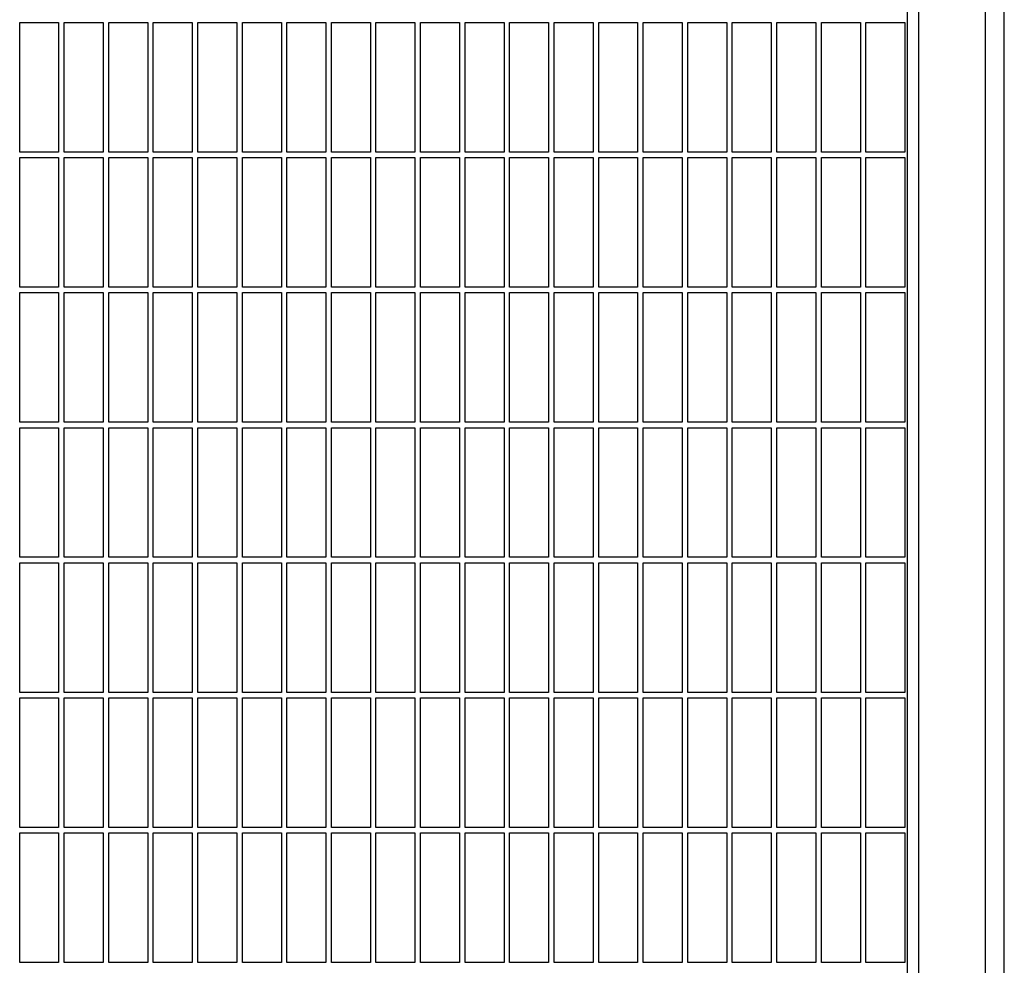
# Model space of a CAD drawing. Header units: inches. Extents: x 18 to 846, y -44 to 561.
# Tile 598 of 642: x 558 to 580, y 421 to 443. Entities that reach past the tile are written whole.
import ezdxf

# ---------------------------------------------------------------- set-up
doc = ezdxf.new("R2010")
doc.units = ezdxf.units.IN
doc.header["$LTSCALE"] = 24
doc.header["$MEASUREMENT"] = 0
doc.layers.add('Visible (ANSI)', color=7, linetype='Continuous', lineweight=30)

msp = doc.modelspace()

# ---------------------------------------------------------------- linework, layer by layer
at = {"layer": 'Visible (ANSI)'}
for p, q in [((578.25843, 406.4763), (578.25843, 484.9763)), ((579.75843, 406.4763), (579.75843, 484.2263)), ((580.17843, 406.4763), (580.17843, 484.2263)), ((578.00843, 406.7263), (578.00843, 483.68182)), ((558.07093, 439.6013), (558.07093, 442.50755)), ((558.07093, 442.50755), (558.94593, 442.50755)), ((558.94593, 442.50755), (558.94593, 439.6013)), ((559.07093, 439.6013), (559.07093, 442.50755)), ((559.07093, 442.50755), (559.94593, 442.50755)), ((559.94593, 442.50755), (559.94593, 439.6013)), ((560.07093, 439.6013), (560.07093, 442.50755)), ((560.07093, 442.50755), (560.94593, 442.50755)), ((560.94593, 442.50755), (560.94593, 439.6013)), ((561.07093, 439.6013), (561.07093, 442.50755)), ((561.07093, 442.50755), (561.94593, 442.50755)), ((561.94593, 442.50755), (561.94593, 439.6013)), ((562.07093, 439.6013), (562.07093, 442.50755)), ((562.07093, 442.50755), (562.94593, 442.50755)), ((562.94593, 442.50755), (562.94593, 439.6013)), ((563.07093, 439.6013), (563.07093, 442.50755)), ((563.07093, 442.50755), (563.94593, 442.50755)), ((563.94593, 442.50755), (563.94593, 439.6013)), ((564.07093, 439.6013), (564.07093, 442.50755)), ((564.07093, 442.50755), (564.94593, 442.50755)), ((564.94593, 442.50755), (564.94593, 439.6013)), ((565.07093, 439.6013), (565.07093, 442.50755)), ((565.07093, 442.50755), (565.94593, 442.50755)), ((565.94593, 442.50755), (565.94593, 439.6013)), ((566.07093, 439.6013), (566.07093, 442.50755)), ((566.07093, 442.50755), (566.94593, 442.50755)), ((566.94593, 442.50755), (566.94593, 439.6013)), ((567.07093, 439.6013), (567.07093, 442.50755)), ((567.07093, 442.50755), (567.94593, 442.50755)), ((567.94593, 442.50755), (567.94593, 439.6013)), ((568.07093, 439.6013), (568.07093, 442.50755)), ((568.07093, 442.50755), (568.94593, 442.50755)), ((568.94593, 442.50755), (568.94593, 439.6013)), ((569.07093, 439.6013), (569.07093, 442.50755)), ((569.07093, 442.50755), (569.94593, 442.50755)), ((569.94593, 442.50755), (569.94593, 439.6013)), ((570.07093, 439.6013), (570.07093, 442.50755)), ((570.07093, 442.50755), (570.94593, 442.50755)), ((570.94593, 442.50755), (570.94593, 439.6013)), ((571.07093, 439.6013), (571.07093, 442.50755)), ((571.07093, 442.50755), (571.94593, 442.50755)), ((571.94593, 442.50755), (571.94593, 439.6013)), ((572.07093, 439.6013), (572.07093, 442.50755)), ((572.07093, 442.50755), (572.94593, 442.50755)), ((572.94593, 442.50755), (572.94593, 439.6013)), ((573.07093, 439.6013), (573.07093, 442.50755)), ((573.07093, 442.50755), (573.94593, 442.50755)), ((573.94593, 442.50755), (573.94593, 439.6013)), ((574.07093, 439.6013), (574.07093, 442.50755)), ((574.07093, 442.50755), (574.94593, 442.50755)), ((574.94593, 442.50755), (574.94593, 439.6013)), ((575.07093, 439.6013), (575.07093, 442.50755)), ((575.07093, 442.50755), (575.94593, 442.50755)), ((575.94593, 442.50755), (575.94593, 439.6013)), ((576.07093, 439.6013), (576.07093, 442.50755)), ((576.07093, 442.50755), (576.94593, 442.50755)), ((576.94593, 442.50755), (576.94593, 439.6013)), ((577.07093, 439.6013), (577.07093, 442.50755)), ((577.07093, 442.50755), (577.94593, 442.50755)), ((577.94593, 442.50755), (577.94593, 439.6013)), ((558.94593, 439.6013), (558.07093, 439.6013)), ((559.94593, 439.6013), (559.07093, 439.6013)), ((560.94593, 439.6013), (560.07093, 439.6013)), ((561.94593, 439.6013), (561.07093, 439.6013)), ((562.94593, 439.6013), (562.07093, 439.6013)), ((563.94593, 439.6013), (563.07093, 439.6013)), ((564.94593, 439.6013), (564.07093, 439.6013)), ((565.94593, 439.6013), (565.07093, 439.6013)), ((566.94593, 439.6013), (566.07093, 439.6013)), ((567.94593, 439.6013), (567.07093, 439.6013)), ((568.94593, 439.6013), (568.07093, 439.6013)), ((569.94593, 439.6013), (569.07093, 439.6013)), ((570.94593, 439.6013), (570.07093, 439.6013)), ((571.94593, 439.6013), (571.07093, 439.6013)), ((572.94593, 439.6013), (572.07093, 439.6013)), ((573.94593, 439.6013), (573.07093, 439.6013)), ((574.94593, 439.6013), (574.07093, 439.6013)), ((575.94593, 439.6013), (575.07093, 439.6013)), ((576.94593, 439.6013), (576.07093, 439.6013)), ((577.94593, 439.6013), (577.07093, 439.6013)), ((558.07093, 436.57005), (558.07093, 439.4763)), ((558.07093, 439.4763), (558.94593, 439.4763)), ((558.94593, 439.4763), (558.94593, 436.57005)), ((559.07093, 436.57005), (559.07093, 439.4763)), ((559.07093, 439.4763), (559.94593, 439.4763)), ((559.94593, 439.4763), (559.94593, 436.57005)), ((560.07093, 436.57005), (560.07093, 439.4763)), ((560.07093, 439.4763), (560.94593, 439.4763)), ((560.94593, 439.4763), (560.94593, 436.57005)), ((561.07093, 436.57005), (561.07093, 439.4763)), ((561.07093, 439.4763), (561.94593, 439.4763)), ((561.94593, 439.4763), (561.94593, 436.57005)), ((562.07093, 436.57005), (562.07093, 439.4763)), ((562.07093, 439.4763), (562.94593, 439.4763)), ((562.94593, 439.4763), (562.94593, 436.57005)), ((563.07093, 436.57005), (563.07093, 439.4763)), ((563.07093, 439.4763), (563.94593, 439.4763)), ((563.94593, 439.4763), (563.94593, 436.57005)), ((564.07093, 436.57005), (564.07093, 439.4763)), ((564.07093, 439.4763), (564.94593, 439.4763)), ((564.94593, 439.4763), (564.94593, 436.57005)), ((565.07093, 436.57005), (565.07093, 439.4763)), ((565.07093, 439.4763), (565.94593, 439.4763)), ((565.94593, 439.4763), (565.94593, 436.57005)), ((566.07093, 436.57005), (566.07093, 439.4763)), ((566.07093, 439.4763), (566.94593, 439.4763)), ((566.94593, 439.4763), (566.94593, 436.57005)), ((567.07093, 436.57005), (567.07093, 439.4763)), ((567.07093, 439.4763), (567.94593, 439.4763)), ((567.94593, 439.4763), (567.94593, 436.57005)), ((568.07093, 436.57005), (568.07093, 439.4763)), ((568.07093, 439.4763), (568.94593, 439.4763)), ((568.94593, 439.4763), (568.94593, 436.57005)), ((569.07093, 436.57005), (569.07093, 439.4763)), ((569.07093, 439.4763), (569.94593, 439.4763)), ((569.94593, 439.4763), (569.94593, 436.57005)), ((570.07093, 436.57005), (570.07093, 439.4763)), ((570.07093, 439.4763), (570.94593, 439.4763)), ((570.94593, 439.4763), (570.94593, 436.57005)), ((571.07093, 436.57005), (571.07093, 439.4763)), ((571.07093, 439.4763), (571.94593, 439.4763)), ((571.94593, 439.4763), (571.94593, 436.57005)), ((572.07093, 436.57005), (572.07093, 439.4763)), ((572.07093, 439.4763), (572.94593, 439.4763)), ((572.94593, 439.4763), (572.94593, 436.57005)), ((573.07093, 436.57005), (573.07093, 439.4763)), ((573.07093, 439.4763), (573.94593, 439.4763)), ((573.94593, 439.4763), (573.94593, 436.57005)), ((574.07093, 436.57005), (574.07093, 439.4763)), ((574.07093, 439.4763), (574.94593, 439.4763)), ((574.94593, 439.4763), (574.94593, 436.57005)), ((575.07093, 436.57005), (575.07093, 439.4763)), ((575.07093, 439.4763), (575.94593, 439.4763)), ((575.94593, 439.4763), (575.94593, 436.57005)), ((576.07093, 436.57005), (576.07093, 439.4763)), ((576.07093, 439.4763), (576.94593, 439.4763)), ((576.94593, 439.4763), (576.94593, 436.57005)), ((577.07093, 436.57005), (577.07093, 439.4763)), ((577.07093, 439.4763), (577.94593, 439.4763)), ((577.94593, 439.4763), (577.94593, 436.57005)), ((558.94593, 436.57005), (558.07093, 436.57005)), ((558.07093, 433.5388), (558.07093, 436.44505)), ((558.07093, 436.44505), (558.94593, 436.44505)), ((558.94593, 436.44505), (558.94593, 433.5388)), ((559.94593, 436.57005), (559.07093, 436.57005)), ((559.07093, 433.5388), (559.07093, 436.44505)), ((559.07093, 436.44505), (559.94593, 436.44505)), ((559.94593, 436.44505), (559.94593, 433.5388)), ((560.94593, 436.57005), (560.07093, 436.57005)), ((560.07093, 433.5388), (560.07093, 436.44505)), ((560.07093, 436.44505), (560.94593, 436.44505)), ((560.94593, 436.44505), (560.94593, 433.5388)), ((561.94593, 436.57005), (561.07093, 436.57005)), ((561.07093, 433.5388), (561.07093, 436.44505)), ((561.07093, 436.44505), (561.94593, 436.44505)), ((561.94593, 436.44505), (561.94593, 433.5388)), ((562.94593, 436.57005), (562.07093, 436.57005)), ((562.07093, 433.5388), (562.07093, 436.44505)), ((562.07093, 436.44505), (562.94593, 436.44505)), ((562.94593, 436.44505), (562.94593, 433.5388)), ((563.94593, 436.57005), (563.07093, 436.57005)), ((563.07093, 433.5388), (563.07093, 436.44505)), ((563.07093, 436.44505), (563.94593, 436.44505)), ((563.94593, 436.44505), (563.94593, 433.5388)), ((564.94593, 436.57005), (564.07093, 436.57005)), ((564.07093, 433.5388), (564.07093, 436.44505)), ((564.07093, 436.44505), (564.94593, 436.44505)), ((564.94593, 436.44505), (564.94593, 433.5388)), ((565.94593, 436.57005), (565.07093, 436.57005)), ((565.07093, 433.5388), (565.07093, 436.44505)), ((565.07093, 436.44505), (565.94593, 436.44505)), ((565.94593, 436.44505), (565.94593, 433.5388)), ((566.94593, 436.57005), (566.07093, 436.57005)), ((566.07093, 433.5388), (566.07093, 436.44505)), ((566.07093, 436.44505), (566.94593, 436.44505)), ((566.94593, 436.44505), (566.94593, 433.5388)), ((567.94593, 436.57005), (567.07093, 436.57005)), ((567.07093, 433.5388), (567.07093, 436.44505)), ((567.07093, 436.44505), (567.94593, 436.44505)), ((567.94593, 436.44505), (567.94593, 433.5388)), ((568.94593, 436.57005), (568.07093, 436.57005)), ((568.07093, 433.5388), (568.07093, 436.44505)), ((568.07093, 436.44505), (568.94593, 436.44505)), ((568.94593, 436.44505), (568.94593, 433.5388)), ((569.94593, 436.57005), (569.07093, 436.57005)), ((569.07093, 433.5388), (569.07093, 436.44505)), ((569.07093, 436.44505), (569.94593, 436.44505)), ((569.94593, 436.44505), (569.94593, 433.5388)), ((570.94593, 436.57005), (570.07093, 436.57005)), ((570.07093, 433.5388), (570.07093, 436.44505)), ((570.07093, 436.44505), (570.94593, 436.44505)), ((570.94593, 436.44505), (570.94593, 433.5388)), ((571.94593, 436.57005), (571.07093, 436.57005)), ((571.07093, 433.5388), (571.07093, 436.44505)), ((571.07093, 436.44505), (571.94593, 436.44505)), ((571.94593, 436.44505), (571.94593, 433.5388)), ((572.94593, 436.57005), (572.07093, 436.57005)), ((572.07093, 433.5388), (572.07093, 436.44505)), ((572.07093, 436.44505), (572.94593, 436.44505)), ((572.94593, 436.44505), (572.94593, 433.5388)), ((573.94593, 436.57005), (573.07093, 436.57005)), ((573.07093, 433.5388), (573.07093, 436.44505)), ((573.07093, 436.44505), (573.94593, 436.44505)), ((573.94593, 436.44505), (573.94593, 433.5388)), ((574.94593, 436.57005), (574.07093, 436.57005)), ((574.07093, 433.5388), (574.07093, 436.44505)), ((574.07093, 436.44505), (574.94593, 436.44505)), ((574.94593, 436.44505), (574.94593, 433.5388)), ((575.94593, 436.57005), (575.07093, 436.57005)), ((575.07093, 433.5388), (575.07093, 436.44505)), ((575.07093, 436.44505), (575.94593, 436.44505)), ((575.94593, 436.44505), (575.94593, 433.5388)), ((576.94593, 436.57005), (576.07093, 436.57005)), ((576.07093, 433.5388), (576.07093, 436.44505)), ((576.07093, 436.44505), (576.94593, 436.44505)), ((576.94593, 436.44505), (576.94593, 433.5388)), ((577.94593, 436.57005), (577.07093, 436.57005)), ((577.07093, 433.5388), (577.07093, 436.44505)), ((577.07093, 436.44505), (577.94593, 436.44505)), ((577.94593, 436.44505), (577.94593, 433.5388)), ((558.94593, 433.5388), (558.07093, 433.5388)), ((559.94593, 433.5388), (559.07093, 433.5388)), ((560.94593, 433.5388), (560.07093, 433.5388)), ((561.94593, 433.5388), (561.07093, 433.5388)), ((562.94593, 433.5388), (562.07093, 433.5388)), ((563.94593, 433.5388), (563.07093, 433.5388)), ((564.94593, 433.5388), (564.07093, 433.5388)), ((565.94593, 433.5388), (565.07093, 433.5388)), ((566.94593, 433.5388), (566.07093, 433.5388)), ((567.94593, 433.5388), (567.07093, 433.5388)), ((568.94593, 433.5388), (568.07093, 433.5388)), ((569.94593, 433.5388), (569.07093, 433.5388)), ((570.94593, 433.5388), (570.07093, 433.5388)), ((571.94593, 433.5388), (571.07093, 433.5388)), ((572.94593, 433.5388), (572.07093, 433.5388)), ((573.94593, 433.5388), (573.07093, 433.5388)), ((574.94593, 433.5388), (574.07093, 433.5388)), ((575.94593, 433.5388), (575.07093, 433.5388)), ((576.94593, 433.5388), (576.07093, 433.5388)), ((577.94593, 433.5388), (577.07093, 433.5388)), ((558.07093, 430.50755), (558.07093, 433.4138)), ((558.07093, 433.4138), (558.94593, 433.4138)), ((558.94593, 433.4138), (558.94593, 430.50755)), ((559.07093, 430.50755), (559.07093, 433.4138)), ((559.07093, 433.4138), (559.94593, 433.4138)), ((559.94593, 433.4138), (559.94593, 430.50755)), ((560.07093, 430.50755), (560.07093, 433.4138)), ((560.07093, 433.4138), (560.94593, 433.4138)), ((560.94593, 433.4138), (560.94593, 430.50755)), ((561.07093, 430.50755), (561.07093, 433.4138)), ((561.07093, 433.4138), (561.94593, 433.4138)), ((561.94593, 433.4138), (561.94593, 430.50755)), ((562.07093, 430.50755), (562.07093, 433.4138)), ((562.07093, 433.4138), (562.94593, 433.4138)), ((562.94593, 433.4138), (562.94593, 430.50755)), ((563.07093, 430.50755), (563.07093, 433.4138)), ((563.07093, 433.4138), (563.94593, 433.4138)), ((563.94593, 433.4138), (563.94593, 430.50755)), ((564.07093, 430.50755), (564.07093, 433.4138)), ((564.07093, 433.4138), (564.94593, 433.4138)), ((564.94593, 433.4138), (564.94593, 430.50755)), ((565.07093, 430.50755), (565.07093, 433.4138)), ((565.07093, 433.4138), (565.94593, 433.4138)), ((565.94593, 433.4138), (565.94593, 430.50755)), ((566.07093, 430.50755), (566.07093, 433.4138)), ((566.07093, 433.4138), (566.94593, 433.4138)), ((566.94593, 433.4138), (566.94593, 430.50755)), ((567.07093, 430.50755), (567.07093, 433.4138)), ((567.07093, 433.4138), (567.94593, 433.4138)), ((567.94593, 433.4138), (567.94593, 430.50755)), ((568.07093, 430.50755), (568.07093, 433.4138)), ((568.07093, 433.4138), (568.94593, 433.4138)), ((568.94593, 433.4138), (568.94593, 430.50755)), ((569.07093, 430.50755), (569.07093, 433.4138)), ((569.07093, 433.4138), (569.94593, 433.4138)), ((569.94593, 433.4138), (569.94593, 430.50755)), ((570.07093, 430.50755), (570.07093, 433.4138)), ((570.07093, 433.4138), (570.94593, 433.4138)), ((570.94593, 433.4138), (570.94593, 430.50755)), ((571.07093, 430.50755), (571.07093, 433.4138)), ((571.07093, 433.4138), (571.94593, 433.4138)), ((571.94593, 433.4138), (571.94593, 430.50755)), ((572.07093, 430.50755), (572.07093, 433.4138)), ((572.07093, 433.4138), (572.94593, 433.4138)), ((572.94593, 433.4138), (572.94593, 430.50755)), ((573.07093, 430.50755), (573.07093, 433.4138)), ((573.07093, 433.4138), (573.94593, 433.4138)), ((573.94593, 433.4138), (573.94593, 430.50755)), ((574.07093, 430.50755), (574.07093, 433.4138)), ((574.07093, 433.4138), (574.94593, 433.4138)), ((574.94593, 433.4138), (574.94593, 430.50755)), ((575.07093, 430.50755), (575.07093, 433.4138)), ((575.07093, 433.4138), (575.94593, 433.4138)), ((575.94593, 433.4138), (575.94593, 430.50755)), ((576.07093, 430.50755), (576.07093, 433.4138)), ((576.07093, 433.4138), (576.94593, 433.4138)), ((576.94593, 433.4138), (576.94593, 430.50755)), ((577.07093, 430.50755), (577.07093, 433.4138)), ((577.07093, 433.4138), (577.94593, 433.4138)), ((577.94593, 433.4138), (577.94593, 430.50755)), ((558.94593, 430.50755), (558.07093, 430.50755)), ((559.94593, 430.50755), (559.07093, 430.50755)), ((560.94593, 430.50755), (560.07093, 430.50755)), ((561.94593, 430.50755), (561.07093, 430.50755)), ((562.94593, 430.50755), (562.07093, 430.50755)), ((563.94593, 430.50755), (563.07093, 430.50755)), ((564.94593, 430.50755), (564.07093, 430.50755)), ((565.94593, 430.50755), (565.07093, 430.50755)), ((566.94593, 430.50755), (566.07093, 430.50755)), ((567.94593, 430.50755), (567.07093, 430.50755)), ((568.94593, 430.50755), (568.07093, 430.50755)), ((569.94593, 430.50755), (569.07093, 430.50755)), ((570.94593, 430.50755), (570.07093, 430.50755)), ((571.94593, 430.50755), (571.07093, 430.50755)), ((572.94593, 430.50755), (572.07093, 430.50755)), ((573.94593, 430.50755), (573.07093, 430.50755)), ((574.94593, 430.50755), (574.07093, 430.50755)), ((575.94593, 430.50755), (575.07093, 430.50755)), ((576.94593, 430.50755), (576.07093, 430.50755)), ((577.94593, 430.50755), (577.07093, 430.50755)), ((558.07093, 427.4763), (558.07093, 430.38255)), ((558.07093, 430.38255), (558.94593, 430.38255)), ((558.94593, 430.38255), (558.94593, 427.4763)), ((559.07093, 427.4763), (559.07093, 430.38255)), ((559.07093, 430.38255), (559.94593, 430.38255)), ((559.94593, 430.38255), (559.94593, 427.4763)), ((560.07093, 427.4763), (560.07093, 430.38255)), ((560.07093, 430.38255), (560.94593, 430.38255)), ((560.94593, 430.38255), (560.94593, 427.4763)), ((561.07093, 427.4763), (561.07093, 430.38255)), ((561.07093, 430.38255), (561.94593, 430.38255)), ((561.94593, 430.38255), (561.94593, 427.4763)), ((562.07093, 427.4763), (562.07093, 430.38255)), ((562.07093, 430.38255), (562.94593, 430.38255)), ((562.94593, 430.38255), (562.94593, 427.4763)), ((563.07093, 427.4763), (563.07093, 430.38255)), ((563.07093, 430.38255), (563.94593, 430.38255)), ((563.94593, 430.38255), (563.94593, 427.4763)), ((564.07093, 427.4763), (564.07093, 430.38255)), ((564.07093, 430.38255), (564.94593, 430.38255)), ((564.94593, 430.38255), (564.94593, 427.4763)), ((565.07093, 427.4763), (565.07093, 430.38255)), ((565.07093, 430.38255), (565.94593, 430.38255)), ((565.94593, 430.38255), (565.94593, 427.4763)), ((566.07093, 427.4763), (566.07093, 430.38255)), ((566.07093, 430.38255), (566.94593, 430.38255)), ((566.94593, 430.38255), (566.94593, 427.4763)), ((567.07093, 427.4763), (567.07093, 430.38255)), ((567.07093, 430.38255), (567.94593, 430.38255)), ((567.94593, 430.38255), (567.94593, 427.4763)), ((568.07093, 427.4763), (568.07093, 430.38255)), ((568.07093, 430.38255), (568.94593, 430.38255)), ((568.94593, 430.38255), (568.94593, 427.4763)), ((569.07093, 427.4763), (569.07093, 430.38255)), ((569.07093, 430.38255), (569.94593, 430.38255)), ((569.94593, 430.38255), (569.94593, 427.4763)), ((570.07093, 427.4763), (570.07093, 430.38255)), ((570.07093, 430.38255), (570.94593, 430.38255)), ((570.94593, 430.38255), (570.94593, 427.4763)), ((571.07093, 427.4763), (571.07093, 430.38255)), ((571.07093, 430.38255), (571.94593, 430.38255)), ((571.94593, 430.38255), (571.94593, 427.4763)), ((572.07093, 427.4763), (572.07093, 430.38255)), ((572.07093, 430.38255), (572.94593, 430.38255)), ((572.94593, 430.38255), (572.94593, 427.4763)), ((573.07093, 427.4763), (573.07093, 430.38255)), ((573.07093, 430.38255), (573.94593, 430.38255)), ((573.94593, 430.38255), (573.94593, 427.4763)), ((574.07093, 427.4763), (574.07093, 430.38255)), ((574.07093, 430.38255), (574.94593, 430.38255)), ((574.94593, 430.38255), (574.94593, 427.4763)), ((575.07093, 427.4763), (575.07093, 430.38255)), ((575.07093, 430.38255), (575.94593, 430.38255)), ((575.94593, 430.38255), (575.94593, 427.4763)), ((576.07093, 427.4763), (576.07093, 430.38255)), ((576.07093, 430.38255), (576.94593, 430.38255)), ((576.94593, 430.38255), (576.94593, 427.4763)), ((577.07093, 427.4763), (577.07093, 430.38255)), ((577.07093, 430.38255), (577.94593, 430.38255)), ((577.94593, 430.38255), (577.94593, 427.4763)), ((558.94593, 427.4763), (558.07093, 427.4763)), ((558.07093, 424.44505), (558.07093, 427.3513)), ((558.07093, 427.3513), (558.94593, 427.3513)), ((558.94593, 427.3513), (558.94593, 424.44505)), ((559.94593, 427.4763), (559.07093, 427.4763)), ((559.07093, 424.44505), (559.07093, 427.3513)), ((559.07093, 427.3513), (559.94593, 427.3513)), ((559.94593, 427.3513), (559.94593, 424.44505)), ((560.94593, 427.4763), (560.07093, 427.4763)), ((560.07093, 424.44505), (560.07093, 427.3513)), ((560.07093, 427.3513), (560.94593, 427.3513)), ((560.94593, 427.3513), (560.94593, 424.44505)), ((561.94593, 427.4763), (561.07093, 427.4763)), ((561.07093, 424.44505), (561.07093, 427.3513)), ((561.07093, 427.3513), (561.94593, 427.3513)), ((561.94593, 427.3513), (561.94593, 424.44505)), ((562.94593, 427.4763), (562.07093, 427.4763)), ((562.07093, 424.44505), (562.07093, 427.3513)), ((562.07093, 427.3513), (562.94593, 427.3513)), ((562.94593, 427.3513), (562.94593, 424.44505)), ((563.94593, 427.4763), (563.07093, 427.4763)), ((563.07093, 424.44505), (563.07093, 427.3513)), ((563.07093, 427.3513), (563.94593, 427.3513)), ((563.94593, 427.3513), (563.94593, 424.44505)), ((564.94593, 427.4763), (564.07093, 427.4763)), ((564.07093, 424.44505), (564.07093, 427.3513)), ((564.07093, 427.3513), (564.94593, 427.3513)), ((564.94593, 427.3513), (564.94593, 424.44505)), ((565.94593, 427.4763), (565.07093, 427.4763)), ((565.07093, 424.44505), (565.07093, 427.3513)), ((565.07093, 427.3513), (565.94593, 427.3513)), ((565.94593, 427.3513), (565.94593, 424.44505)), ((566.94593, 427.4763), (566.07093, 427.4763)), ((566.07093, 424.44505), (566.07093, 427.3513)), ((566.07093, 427.3513), (566.94593, 427.3513)), ((566.94593, 427.3513), (566.94593, 424.44505)), ((567.94593, 427.4763), (567.07093, 427.4763)), ((567.07093, 424.44505), (567.07093, 427.3513)), ((567.07093, 427.3513), (567.94593, 427.3513)), ((567.94593, 427.3513), (567.94593, 424.44505)), ((568.94593, 427.4763), (568.07093, 427.4763)), ((568.07093, 424.44505), (568.07093, 427.3513)), ((568.07093, 427.3513), (568.94593, 427.3513)), ((568.94593, 427.3513), (568.94593, 424.44505)), ((569.94593, 427.4763), (569.07093, 427.4763)), ((569.07093, 424.44505), (569.07093, 427.3513)), ((569.07093, 427.3513), (569.94593, 427.3513)), ((569.94593, 427.3513), (569.94593, 424.44505)), ((570.94593, 427.4763), (570.07093, 427.4763)), ((570.07093, 424.44505), (570.07093, 427.3513)), ((570.07093, 427.3513), (570.94593, 427.3513)), ((570.94593, 427.3513), (570.94593, 424.44505)), ((571.94593, 427.4763), (571.07093, 427.4763)), ((571.07093, 424.44505), (571.07093, 427.3513)), ((571.07093, 427.3513), (571.94593, 427.3513)), ((571.94593, 427.3513), (571.94593, 424.44505)), ((572.94593, 427.4763), (572.07093, 427.4763)), ((572.07093, 424.44505), (572.07093, 427.3513)), ((572.07093, 427.3513), (572.94593, 427.3513)), ((572.94593, 427.3513), (572.94593, 424.44505)), ((573.94593, 427.4763), (573.07093, 427.4763)), ((573.07093, 424.44505), (573.07093, 427.3513)), ((573.07093, 427.3513), (573.94593, 427.3513)), ((573.94593, 427.3513), (573.94593, 424.44505)), ((574.94593, 427.4763), (574.07093, 427.4763)), ((574.07093, 424.44505), (574.07093, 427.3513)), ((574.07093, 427.3513), (574.94593, 427.3513)), ((574.94593, 427.3513), (574.94593, 424.44505)), ((575.94593, 427.4763), (575.07093, 427.4763)), ((575.07093, 424.44505), (575.07093, 427.3513)), ((575.07093, 427.3513), (575.94593, 427.3513)), ((575.94593, 427.3513), (575.94593, 424.44505)), ((576.94593, 427.4763), (576.07093, 427.4763)), ((576.07093, 424.44505), (576.07093, 427.3513)), ((576.07093, 427.3513), (576.94593, 427.3513)), ((576.94593, 427.3513), (576.94593, 424.44505)), ((577.94593, 427.4763), (577.07093, 427.4763)), ((577.07093, 424.44505), (577.07093, 427.3513)), ((577.07093, 427.3513), (577.94593, 427.3513)), ((577.94593, 427.3513), (577.94593, 424.44505)), ((558.94593, 424.44505), (558.07093, 424.44505)), ((558.07093, 421.4138), (558.07093, 424.32005)), ((558.07093, 424.32005), (558.94593, 424.32005)), ((558.94593, 424.32005), (558.94593, 421.4138)), ((559.94593, 424.44505), (559.07093, 424.44505)), ((559.07093, 421.4138), (559.07093, 424.32005)), ((559.07093, 424.32005), (559.94593, 424.32005)), ((559.94593, 424.32005), (559.94593, 421.4138)), ((560.94593, 424.44505), (560.07093, 424.44505)), ((560.07093, 421.4138), (560.07093, 424.32005)), ((560.07093, 424.32005), (560.94593, 424.32005)), ((560.94593, 424.32005), (560.94593, 421.4138)), ((561.94593, 424.44505), (561.07093, 424.44505)), ((561.07093, 421.4138), (561.07093, 424.32005)), ((561.07093, 424.32005), (561.94593, 424.32005)), ((561.94593, 424.32005), (561.94593, 421.4138)), ((562.94593, 424.44505), (562.07093, 424.44505)), ((562.07093, 421.4138), (562.07093, 424.32005)), ((562.07093, 424.32005), (562.94593, 424.32005)), ((562.94593, 424.32005), (562.94593, 421.4138)), ((563.94593, 424.44505), (563.07093, 424.44505)), ((563.07093, 421.4138), (563.07093, 424.32005)), ((563.07093, 424.32005), (563.94593, 424.32005)), ((563.94593, 424.32005), (563.94593, 421.4138)), ((564.94593, 424.44505), (564.07093, 424.44505)), ((564.07093, 421.4138), (564.07093, 424.32005)), ((564.07093, 424.32005), (564.94593, 424.32005)), ((564.94593, 424.32005), (564.94593, 421.4138)), ((565.94593, 424.44505), (565.07093, 424.44505)), ((565.07093, 421.4138), (565.07093, 424.32005)), ((565.07093, 424.32005), (565.94593, 424.32005)), ((565.94593, 424.32005), (565.94593, 421.4138)), ((566.94593, 424.44505), (566.07093, 424.44505)), ((566.07093, 421.4138), (566.07093, 424.32005)), ((566.07093, 424.32005), (566.94593, 424.32005)), ((566.94593, 424.32005), (566.94593, 421.4138)), ((567.94593, 424.44505), (567.07093, 424.44505)), ((567.07093, 421.4138), (567.07093, 424.32005)), ((567.07093, 424.32005), (567.94593, 424.32005)), ((567.94593, 424.32005), (567.94593, 421.4138)), ((568.94593, 424.44505), (568.07093, 424.44505)), ((568.07093, 421.4138), (568.07093, 424.32005)), ((568.07093, 424.32005), (568.94593, 424.32005)), ((568.94593, 424.32005), (568.94593, 421.4138)), ((569.94593, 424.44505), (569.07093, 424.44505)), ((569.07093, 421.4138), (569.07093, 424.32005)), ((569.07093, 424.32005), (569.94593, 424.32005)), ((569.94593, 424.32005), (569.94593, 421.4138)), ((570.94593, 424.44505), (570.07093, 424.44505)), ((570.07093, 421.4138), (570.07093, 424.32005)), ((570.07093, 424.32005), (570.94593, 424.32005)), ((570.94593, 424.32005), (570.94593, 421.4138)), ((571.94593, 424.44505), (571.07093, 424.44505)), ((571.07093, 421.4138), (571.07093, 424.32005)), ((571.07093, 424.32005), (571.94593, 424.32005)), ((571.94593, 424.32005), (571.94593, 421.4138)), ((572.94593, 424.44505), (572.07093, 424.44505)), ((572.07093, 421.4138), (572.07093, 424.32005)), ((572.07093, 424.32005), (572.94593, 424.32005)), ((572.94593, 424.32005), (572.94593, 421.4138)), ((573.94593, 424.44505), (573.07093, 424.44505)), ((573.07093, 421.4138), (573.07093, 424.32005)), ((573.07093, 424.32005), (573.94593, 424.32005)), ((573.94593, 424.32005), (573.94593, 421.4138)), ((574.94593, 424.44505), (574.07093, 424.44505)), ((574.07093, 421.4138), (574.07093, 424.32005)), ((574.07093, 424.32005), (574.94593, 424.32005)), ((574.94593, 424.32005), (574.94593, 421.4138)), ((575.94593, 424.44505), (575.07093, 424.44505)), ((575.07093, 421.4138), (575.07093, 424.32005)), ((575.07093, 424.32005), (575.94593, 424.32005)), ((575.94593, 424.32005), (575.94593, 421.4138)), ((576.94593, 424.44505), (576.07093, 424.44505)), ((576.07093, 421.4138), (576.07093, 424.32005)), ((576.07093, 424.32005), (576.94593, 424.32005)), ((576.94593, 424.32005), (576.94593, 421.4138)), ((577.94593, 424.44505), (577.07093, 424.44505)), ((577.07093, 421.4138), (577.07093, 424.32005)), ((577.07093, 424.32005), (577.94593, 424.32005)), ((577.94593, 424.32005), (577.94593, 421.4138)), ((558.94593, 421.4138), (558.07093, 421.4138)), ((559.94593, 421.4138), (559.07093, 421.4138)), ((560.94593, 421.4138), (560.07093, 421.4138)), ((561.94593, 421.4138), (561.07093, 421.4138)), ((562.94593, 421.4138), (562.07093, 421.4138)), ((563.94593, 421.4138), (563.07093, 421.4138)), ((564.94593, 421.4138), (564.07093, 421.4138)), ((565.94593, 421.4138), (565.07093, 421.4138)), ((566.94593, 421.4138), (566.07093, 421.4138)), ((567.94593, 421.4138), (567.07093, 421.4138)), ((568.94593, 421.4138), (568.07093, 421.4138)), ((569.94593, 421.4138), (569.07093, 421.4138)), ((570.94593, 421.4138), (570.07093, 421.4138)), ((571.94593, 421.4138), (571.07093, 421.4138)), ((572.94593, 421.4138), (572.07093, 421.4138)), ((573.94593, 421.4138), (573.07093, 421.4138)), ((574.94593, 421.4138), (574.07093, 421.4138)), ((575.94593, 421.4138), (575.07093, 421.4138)), ((576.94593, 421.4138), (576.07093, 421.4138)), ((577.94593, 421.4138), (577.07093, 421.4138))]:
    msp.add_line(p, q, dxfattribs=at)

doc.saveas('drawing.dxf')
